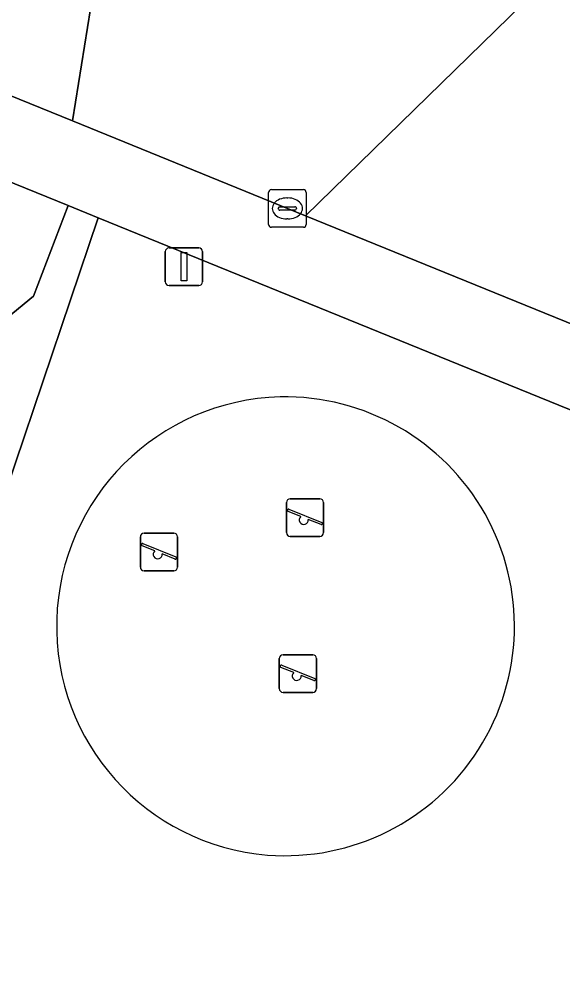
# Model space of a CAD drawing. Extents: x 157767 to 159172, y 387839 to 389425.
# Drawn here: x 158799.9 to 158814.36, y 388531.7 to 388557.15 of the extents above; entities that cross this region are included whole.
import ezdxf

# ---------------------------------------------------------------- set-up
doc = ezdxf.new("R2010")
doc.units = 0
for name, color, linetype in [('IMGEO_Groenvoorziening', 7, 'Continuous'), ('IMGEO_Kolk', 7, 'Continuous'), ('IMGEO_Lichtmast', 7, 'Continuous'), ('IMGEO_Speelvoorziening', 7, 'Continuous'), ('IMGEO_Terreindeel_zand', 7, 'Continuous'), ('IMGEO_Voetpad_open', 7, 'Continuous')]:
    doc.layers.add(name, color=color, linetype=linetype)

msp = doc.modelspace()

# ---------------------------------------------------------------- linework, layer by layer
at = {"layer": 'IMGEO_Groenvoorziening'}
for points in [[(158801.799, 388557.426), (158801.641, 388556.43), (158801.325, 388554.439), (158807.519, 388551.916), (158815.467, 388559.687), (158813.585, 388564.111), (158811.209, 388569.819), (158804.93, 388569.986), (158803.795, 388570.017), (158803.727, 388569.589), (158803.26, 388566.642), (158803.102, 388565.645)], [(158819.818, 388549.462), (158815.467, 388559.687), (158807.519, 388551.916), (158816.824, 388548.126)], [(158792.653, 388557.971), (158801.325, 388554.439), (158801.641, 388556.43), (158801.799, 388557.426)], [(158789.949, 388540.726), (158792.094, 388535.488), (158796.213, 388537.268), (158797.886, 388542.109), (158797.297, 388543.358), (158799.178, 388548.87), (158800.289, 388549.777), (158801.205, 388552.187), (158794.912, 388554.748), (158793.092, 388550.259)], [(158821.648, 388543.869), (158818.811, 388545.023), (158802.007, 388551.861), (158796.843, 388536.59), (158796.41, 388536.399), (158792.439, 388534.646), (158797.524, 388522.23)]]:
    msp.add_lwpolyline(points, dxfattribs=at)
for centre, radius, start, end in [((158807.006, 388540.995), 6.106, 91.4999, 265.333), ((158806.971, 388540.996), 6.104, 265.66, 91.1728)]:
    msp.add_arc(centre, radius, start, end, dxfattribs=at)
at = {"layer": 'IMGEO_Kolk'}
for p, q in [((158806.536, 388551.686), (158806.536, 388552.538)), ((158806.611, 388552.612), (158807.463, 388552.612)), ((158807.537, 388552.538), (158807.537, 388551.686)), ((158807.024, 388552.392), (158807.049, 388552.392)), ((158806.795, 388552.106), (158806.795, 388552.118)), ((158807.233, 388552.069), (158806.835, 388552.069)), ((158806.838, 388552.155), (158807.236, 388552.155)), ((158807.279, 388552.118), (158807.279, 388552.106)), ((158807.047, 388551.832), (158807.022, 388551.832)), ((158807.463, 388551.612), (158806.611, 388551.612))]:
    msp.add_line(p, q, dxfattribs=at)
for points in [[(158806.536, 388551.686), (158806.536, 388552.538)], [(158806.611, 388552.612), (158807.463, 388552.612)], [(158807.537, 388552.538), (158807.537, 388551.686)], [(158807.463, 388551.612), (158806.611, 388551.612)]]:
    msp.add_lwpolyline(points, dxfattribs=at)
for centre, radius, start, end in [((158806.613, 388552.536), 0.0765, 91.552, 178.448), ((158806.613, 388552.536), 0.0765, 91.552, 178.448), ((158807.461, 388552.536), 0.0765, 1.552, 88.448), ((158807.461, 388552.536), 0.0765, 1.552, 88.448), ((158806.835, 388552.115), 0.0403, 85.8775, 175.7526), ((158806.832, 388552.105), 0.0366, 178.938, 274.7102), ((158807.236, 388552.112), 0.043, 264.8664, 352.4533), ((158807.24, 388552.117), 0.0386, 1.7309, 96.639), ((158806.613, 388551.688), 0.0765, 181.552, 268.448), ((158806.613, 388551.688), 0.0765, 181.552, 268.448), ((158807.461, 388551.688), 0.0765, 271.552, 358.448), ((158807.461, 388551.688), 0.0765, 271.552, 358.448)]:
    msp.add_arc(centre, radius, start, end, dxfattribs=at)
for centre, major_axis, ratio, start_param, end_param in [((158807.023, 388552.112), (-0.387, 0.002), 0.722429, 4.712389, 7.853982), ((158807.048, 388552.112), (-0.39, 0.002), 0.717154, 1.570796, 4.712389)]:
    msp.add_ellipse(centre, major_axis=major_axis, ratio=ratio, start_param=start_param, end_param=end_param, dxfattribs=at)
at = {"layer": 'IMGEO_Lichtmast'}
for p, q in [((158803.79, 388550.162), (158803.79, 388550.962)), ((158803.79, 388550.962), (158803.79, 388550.162)), ((158803.89, 388551.062), (158804.68, 388551.062)), ((158804.68, 388551.062), (158803.89, 388551.062)), ((158804.78, 388550.962), (158804.78, 388550.162)), ((158804.78, 388550.162), (158804.78, 388550.962)), ((158804.68, 388550.062), (158803.89, 388550.062)), ((158803.89, 388550.062), (158804.68, 388550.062))]:
    msp.add_line(p, q, dxfattribs=at)
msp.add_lwpolyline([(158804.21, 388550.937), (158804.36, 388550.937), (158804.36, 388550.187), (158804.21, 388550.187), (158804.21, 388550.937)], dxfattribs=at)
for centre, start, end in [((158803.89, 388550.962), 90, 180), ((158803.89, 388550.962), 90, 180), ((158804.68, 388550.962), 0, 90), ((158804.68, 388550.962), 360, 90), ((158803.89, 388550.162), 180, 270), ((158803.89, 388550.162), 180, 270), ((158804.68, 388550.162), 270, 0), ((158804.68, 388550.162), 270, 0)]:
    msp.add_arc(centre, 0.1, start, end, dxfattribs=at)
at = {"layer": 'IMGEO_Speelvoorziening'}
for p, q in [((158807.11, 388544.388), (158807.9, 388544.388)), ((158807.9, 388544.388), (158807.11, 388544.388)), ((158807.01, 388543.488), (158807.01, 388544.288)), ((158807.01, 388544.288), (158807.01, 388543.488)), ((158807.079, 388544.113), (158807.955, 388543.76)), ((158808, 388544.288), (158808, 388543.488)), ((158808, 388543.488), (158808, 388544.288)), ((158807.393, 388543.916), (158807.054, 388544.053)), ((158807.931, 388543.7), (158807.591, 388543.837)), ((158803.127, 388542.572), (158803.127, 388543.372)), ((158803.127, 388543.372), (158803.127, 388542.572)), ((158803.227, 388543.472), (158804.017, 388543.472)), ((158804.017, 388543.472), (158803.227, 388543.472)), ((158804.117, 388543.372), (158804.117, 388542.572)), ((158804.117, 388542.572), (158804.117, 388543.372)), ((158807.9, 388543.388), (158807.11, 388543.388)), ((158807.11, 388543.388), (158807.9, 388543.388)), ((158803.51, 388543), (158803.171, 388543.137)), ((158803.196, 388543.197), (158804.072, 388542.844)), ((158804.048, 388542.784), (158803.708, 388542.921)), ((158804.017, 388542.472), (158803.227, 388542.472)), ((158803.227, 388542.472), (158804.017, 388542.472)), ((158806.821, 388539.338), (158806.821, 388540.138)), ((158806.821, 388540.138), (158806.821, 388539.338)), ((158806.921, 388540.238), (158807.711, 388540.238)), ((158807.711, 388540.238), (158806.921, 388540.238)), ((158807.811, 388540.138), (158807.811, 388539.338)), ((158807.811, 388539.338), (158807.811, 388540.138)), ((158807.204, 388539.766), (158806.865, 388539.903)), ((158806.89, 388539.963), (158807.766, 388539.61)), ((158807.742, 388539.55), (158807.402, 388539.687)), ((158807.711, 388539.238), (158806.921, 388539.238)), ((158806.921, 388539.238), (158807.711, 388539.238))]:
    msp.add_line(p, q, dxfattribs=at)
for centre, radius, start, end in [((158807.11, 388544.288), 0.1, 90, 180), ((158807.11, 388544.288), 0.1, 90, 180), ((158807.9, 388544.288), 0.1, 0, 90), ((158807.9, 388544.288), 0.1, 360, 90), ((158807.067, 388544.083), 0.0327, 68.078, 248.078), ((158807.472, 388543.826), 0.12, 130.9928, 5.1632), ((158807.943, 388543.73), 0.0327, 248.078, 68.078), ((158803.227, 388543.372), 0.1, 90, 180), ((158803.227, 388543.372), 0.1, 90, 180), ((158804.017, 388543.372), 0.1, 0, 90), ((158804.017, 388543.372), 0.1, 360, 90), ((158807.11, 388543.488), 0.1, 180, 270), ((158807.11, 388543.488), 0.1, 180, 270), ((158807.9, 388543.488), 0.1, 270, 0), ((158807.9, 388543.488), 0.1, 270, 0), ((158803.184, 388543.167), 0.0327, 68.078, 248.078), ((158803.589, 388542.91), 0.12, 130.9928, 5.1632), ((158804.06, 388542.814), 0.0327, 248.078, 68.078), ((158803.227, 388542.572), 0.1, 180, 270), ((158803.227, 388542.572), 0.1, 180, 270), ((158804.017, 388542.572), 0.1, 270, 0), ((158804.017, 388542.572), 0.1, 270, 0), ((158806.921, 388540.138), 0.1, 90, 180), ((158806.921, 388540.138), 0.1, 90, 180), ((158807.711, 388540.138), 0.1, 0, 90), ((158807.711, 388540.138), 0.1, 360, 90), ((158806.878, 388539.933), 0.0327, 68.078, 248.078), ((158807.283, 388539.676), 0.12, 130.9928, 5.1632), ((158807.754, 388539.58), 0.0327, 248.078, 68.078), ((158806.921, 388539.338), 0.1, 180, 270), ((158806.921, 388539.338), 0.1, 180, 270), ((158807.711, 388539.338), 0.1, 270, 0), ((158807.711, 388539.338), 0.1, 270, 0)]:
    msp.add_arc(centre, radius, start, end, dxfattribs=at)
at = {"layer": 'IMGEO_Terreindeel_zand'}
for centre, radius, start, end in [((158807.006, 388540.995), 6.106, 91.4999, 265.333), ((158806.971, 388540.996), 6.104, 265.66, 91.1728)]:
    msp.add_arc(centre, radius, start, end, dxfattribs=at)
at = {"layer": 'IMGEO_Voetpad_open'}
for points in [[(158792.029, 388559.451), (158790.765, 388556.414), (158794.912, 388554.748), (158801.205, 388552.187), (158802.007, 388551.861), (158818.811, 388545.023), (158821.648, 388543.869)], [(158816.824, 388548.126), (158807.519, 388551.916), (158801.325, 388554.439), (158792.653, 388557.971)]]:
    msp.add_lwpolyline(points, dxfattribs=at)
msp.add_lwpolyline([(158801.205, 388552.187), (158800.289, 388549.777), (158799.178, 388548.87), (158797.297, 388543.358), (158797.886, 388542.109), (158796.213, 388537.268), (158792.094, 388535.488), (158792.439, 388534.646), (158796.41, 388536.399), (158796.843, 388536.59), (158802.007, 388551.861)], close=True, dxfattribs=at)

doc.saveas('drawing.dxf')
